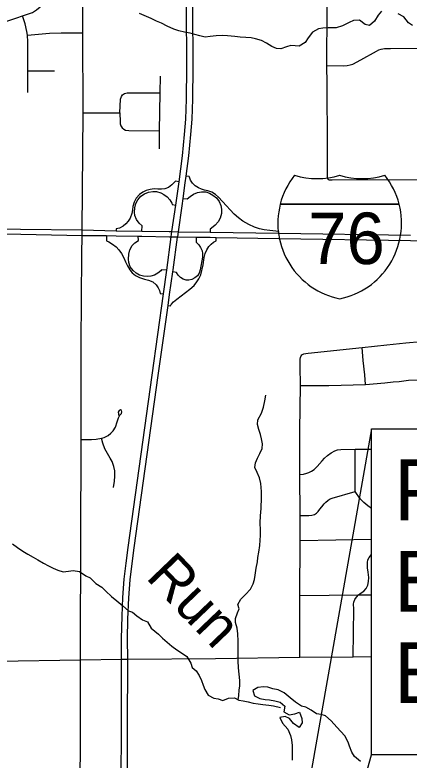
# Model space of a CAD drawing. Extents: x 0 to 34, y -5 to 22.
# Drawn here: x 4.93 to 5.836, y 18.894 to 20.607 of the extents above; entities that cross this region are included whole.
import ezdxf

# ---------------------------------------------------------------- set-up
doc = ezdxf.new("R2010")
doc.units = 0
for name, color, linetype in [('GM_X_City_Street', 7, 'Continuous'), ('GM_X_County_Road', 7, 'Continuous'), ('GM_X_Interchange_Ramps', 7, 'Continuous'), ('GM_X_Interstate_Location', 7, 'Continuous'), ('GM_X_Interstate_Route', 7, 'Continuous'), ('GM_X_Interstate_Shield', 7, 'Continuous'), ('GM_X_Major_Lake', 7, 'Continuous'), ('GM_X_Minor_River', 7, 'Continuous'), ('GM_X_Minor_River_Text', 7, 'Continuous'), ('GM_X_State_Route', 7, 'Continuous'), ('GM_X_US_Route', 7, 'Continuous'), ('SH_Text', 7, 'Continuous')]:
    doc.layers.add(name, color=color, linetype=linetype)

msp = doc.modelspace()

# ---------------------------------------------------------------- linework, layer by layer
at = {"layer": 'GM_X_City_Street'}
for p, q in [((4.9593, 20.478), (5.0206, 20.4778)), ((5.0864, 20.3819), (5.1712, 20.3819)), ((5.5849, 19.3988), (5.7495, 19.4019))]:
    msp.add_line(p, q, dxfattribs=at)
for points in [[(5.6498, 20.2289), (5.6484, 20.2315), (5.6479, 20.2348), (5.6479, 20.2379), (5.6477, 20.244), (5.6477, 20.3025), (5.6472, 20.4479), (5.6465, 20.4906), (5.6472, 20.6206), (5.6477, 20.672), (5.6468, 20.7866)], [(4.8885, 20.5848), (4.9344, 20.6), (4.9476, 20.6044), (4.9702, 20.6124), (4.9796, 20.618), (4.9877, 20.6248), (4.9924, 20.6298), (4.9967, 20.6362), (4.9993, 20.6421), (5.0014, 20.6488), (5.0033, 20.6559), (5.0038, 20.6625), (5.0036, 20.6684), (5.0029, 20.6767), (5.0019, 20.6831), (4.9993, 20.6954), (4.9904, 20.7209)], [(4.9593, 20.428), (4.9593, 20.478), (4.9598, 20.5273), (4.9595, 20.545), (4.9586, 20.5599), (4.9571, 20.5687), (4.9531, 20.5862), (4.9476, 20.6044)], [(4.9586, 20.5599), (4.9838, 20.5627), (5.0095, 20.5645), (5.0365, 20.5658), (5.0857, 20.5652)], [(5.6465, 20.4906), (5.6858, 20.4896), (5.6936, 20.4903), (5.7005, 20.4917), (5.706, 20.4934), (5.7244, 20.5031), (5.7607, 20.5235), (5.7663, 20.5266), (5.7711, 20.5282), (5.7751, 20.5287), (5.7787, 20.5292), (5.7931, 20.5296), (5.8765, 20.5299), (5.8895, 20.5301), (5.9001, 20.5314), (5.9267, 20.5365), (5.9347, 20.5372), (5.9437, 20.5398), (5.9539, 20.541), (5.9634, 20.542), (5.9747, 20.5434)], [(5.2624, 20.2987), (5.2624, 20.3404), (5.2633, 20.4278), (5.2645, 20.4662)], [(5.1712, 20.3819), (5.1724, 20.4129), (5.1748, 20.4188), (5.1771, 20.4226), (5.1814, 20.4257), (5.188, 20.4276), (5.2633, 20.4278)], [(5.1712, 20.3819), (5.1715, 20.3608), (5.1715, 20.3565), (5.1731, 20.352), (5.1762, 20.3473), (5.1798, 20.344), (5.1843, 20.3414), (5.1914, 20.3409), (5.2624, 20.3404)], [(5.6498, 20.2289), (5.6517, 20.2279), (5.6553, 20.2277), (5.6588, 20.2275), (5.8755, 20.2286), (5.8803, 20.2289), (5.8836, 20.2296), (5.8862, 20.2308)], [(5.5845, 19.1308), (5.5845, 19.2726), (5.5849, 19.3988), (5.5852, 19.4562), (5.5842, 19.5502), (5.5845, 19.6525), (5.5859, 19.755), (5.5854, 19.7995), (5.5849, 19.8085), (5.5854, 19.8152), (5.5861, 19.8194), (5.5876, 19.8232), (5.5894, 19.8256), (5.5935, 19.8275), (5.5982, 19.8284), (5.6034, 19.8291), (5.728, 19.8424), (5.7841, 19.8483), (5.8277, 19.8528), (5.8625, 19.8561)], [(5.7356, 19.7571), (5.7341, 19.7796), (5.7301, 19.8123), (5.728, 19.8424)], [(5.5859, 19.755), (5.6515, 19.755), (5.7356, 19.7571), (5.7801, 19.7612), (5.7986, 19.7631), (5.8125, 19.7642), (5.8341, 19.7671), (5.8537, 19.7683), (5.8696, 19.7695), (5.8888, 19.7699), (5.9099, 19.7702)], [(5.0824, 19.6307), (5.0938, 19.6309), (5.1059, 19.6309), (5.1163, 19.6314), (5.1286, 19.6338), (5.1348, 19.6357), (5.1442, 19.6402), (5.1506, 19.6456), (5.1554, 19.6508), (5.1606, 19.6589), (5.1648, 19.6712), (5.1679, 19.6804), (5.1712, 19.6868), (5.1745, 19.6906), (5.1753, 19.6946), (5.1745, 19.6975), (5.1722, 19.6989), (5.1691, 19.6975), (5.1672, 19.6939), (5.1684, 19.6854)], [(5.1565, 19.5208), (5.1587, 19.5355), (5.1596, 19.5469), (5.1594, 19.5589), (5.1575, 19.5691), (5.153, 19.58), (5.1487, 19.5878), (5.1423, 19.5985), (5.1367, 19.6094), (5.1319, 19.6224), (5.1286, 19.6338)], [(5.5842, 19.5502), (5.593, 19.5514), (5.6003, 19.5535), (5.6048, 19.5551), (5.611, 19.558), (5.6174, 19.562), (5.624, 19.5689), (5.6356, 19.5817), (5.6415, 19.5883), (5.6477, 19.594), (5.6567, 19.5999), (5.6652, 19.6046), (5.6711, 19.607), (5.6785, 19.6079), (5.7116, 19.6087), (5.7495, 19.6088)], [(5.7495, 19.4717), (5.7491, 19.472), (5.7405, 19.4784), (5.7315, 19.486), (5.724, 19.494), (5.7199, 19.4995), (5.7147, 19.5066), (5.7119, 19.5113), (5.7116, 19.5229), (5.7114, 19.5608), (5.7116, 19.6087)], [(5.5852, 19.4562), (5.6053, 19.4559), (5.6117, 19.4571), (5.6179, 19.4588), (5.6228, 19.4616), (5.6264, 19.4651), (5.6304, 19.4706), (5.6352, 19.4765), (5.6401, 19.4829), (5.6442, 19.4869), (5.6487, 19.491), (5.6529, 19.4936), (5.6584, 19.4957), (5.7119, 19.5113)], [(5.7071, 19.1315), (5.7086, 19.2421), (5.7081, 19.2523), (5.7088, 19.2572), (5.7105, 19.2631), (5.7145, 19.2686), (5.7192, 19.274), (5.7254, 19.2785), (5.7315, 19.2823), (5.737, 19.2887), (5.7405, 19.2963), (5.7424, 19.3046), (5.7429, 19.3136), (5.7417, 19.3261), (5.7403, 19.3361), (5.7396, 19.343), (5.7396, 19.3484), (5.741, 19.3541), (5.7439, 19.3598), (5.7495, 19.3668)], [(5.5845, 19.2726), (5.7192, 19.274), (5.7495, 19.274)]]:
    msp.add_lwpolyline(points, dxfattribs=at)
at = {"layer": 'GM_X_County_Road'}
msp.add_line((4.0094, 19.1079), (5.0808, 19.1246), dxfattribs=at)
for points in [[(5.0725, 17.9168), (5.0746, 18.0892), (5.0751, 18.1236), (5.0746, 18.1584), (5.076, 18.2214), (5.0763, 18.2257), (5.0765, 18.3047), (5.0777, 18.3384), (5.0777, 18.5427), (5.0793, 18.7403), (5.0805, 18.9401), (5.0808, 19.1246), (5.081, 19.4273), (5.0819, 19.5963), (5.0824, 19.6307), (5.0824, 19.8505), (5.0836, 20.0558), (5.0846, 20.0998), (5.0842, 20.1129), (5.0864, 20.3819), (5.0857, 20.5652), (5.085, 20.7499), (5.0856, 20.9)], [(5.189, 19.1257), (5.391, 19.1279), (5.5845, 19.1308), (5.7071, 19.1315), (5.7495, 19.1319)], [(5.0808, 19.1246), (5.1749, 19.126), (5.189, 19.1257)]]:
    msp.add_lwpolyline(points, dxfattribs=at)
at = {"layer": 'GM_X_Interchange_Ramps'}
for points in [[(5.5366, 20.105), (5.5366, 20.1092), (5.5152, 20.111), (5.5022, 20.1126), (5.4919, 20.1152), (5.4802, 20.1191), (5.467, 20.1248), (5.4534, 20.1324), (5.4432, 20.1406), (5.4339, 20.1484), (5.4071, 20.1776), (5.3974, 20.1877), (5.3905, 20.1937), (5.3821, 20.1989), (5.3733, 20.2022), (5.3655, 20.204), (5.3589, 20.2059), (5.3513, 20.209), (5.3443, 20.2138), (5.338, 20.2199), (5.3335, 20.227), (5.3311, 20.2334), (5.3306, 20.2353), (5.3232, 20.2363)], [(5.3073, 20.2231), (5.2985, 20.2245), (5.2969, 20.2222), (5.2905, 20.216), (5.283, 20.2103), (5.2745, 20.207), (5.2665, 20.2059), (5.2581, 20.2061), (5.2499, 20.2066), (5.2404, 20.2057), (5.2315, 20.2031), (5.2238, 20.1993), (5.2159, 20.1937), (5.2088, 20.1853), (5.2039, 20.1765), (5.2008, 20.1666), (5.1997, 20.1585), (5.1982, 20.1502), (5.1945, 20.1394), (5.1904, 20.1327), (5.1847, 20.1265), (5.1783, 20.1212), (5.1704, 20.1169), (5.1625, 20.1147), (5.1625, 20.1105)], [(5.2218, 20.1098), (5.2219, 20.1216), (5.2155, 20.1283), (5.2095, 20.1364), (5.2056, 20.1453), (5.2046, 20.153), (5.2053, 20.1634), (5.2077, 20.173), (5.212, 20.1818), (5.219, 20.19), (5.2273, 20.1955), (5.2367, 20.1996), (5.2466, 20.2011), (5.2553, 20.2011), (5.2649, 20.1979), (5.2724, 20.1942), (5.2798, 20.1883), (5.2859, 20.1818), (5.2903, 20.1742), (5.2913, 20.171), (5.2996, 20.1696)], [(5.3161, 20.1844), (5.3258, 20.1838), (5.3325, 20.1896), (5.3402, 20.1943), (5.349, 20.1983), (5.3585, 20.2003), (5.3684, 20.2), (5.3772, 20.197), (5.3849, 20.1921), (5.393, 20.186), (5.3991, 20.1776), (5.4027, 20.1688), (5.4044, 20.1602), (5.4043, 20.1499), (5.4016, 20.1398), (5.3969, 20.1313), (5.3902, 20.1232), (5.3817, 20.1164), (5.3781, 20.1145), (5.3782, 20.1076)], [(5.1405, 20.0994), (5.1405, 20.0875), (5.1458, 20.0851), (5.154, 20.08), (5.1622, 20.0736), (5.1686, 20.0665), (5.175, 20.0581), (5.1803, 20.0485), (5.184, 20.0393), (5.1883, 20.0297), (5.1936, 20.0208), (5.1993, 20.0139), (5.2071, 20.0077), (5.2164, 20.0034), (5.2276, 19.9993), (5.2368, 19.9972), (5.2464, 19.9931), (5.2542, 19.9867), (5.2587, 19.9798), (5.2619, 19.973), (5.2638, 19.9667), (5.2712, 19.9658)], [(5.2786, 20.0201), (5.2667, 20.0209), (5.2649, 20.0185), (5.2583, 20.013), (5.2505, 20.0084), (5.2425, 20.0059), (5.2347, 20.0052), (5.2256, 20.0059), (5.216, 20.0086), (5.2082, 20.013), (5.2013, 20.0194), (5.1949, 20.0276), (5.1915, 20.0375), (5.1908, 20.0455), (5.1915, 20.0567), (5.1936, 20.067), (5.1993, 20.0764), (5.2052, 20.0828), (5.2135, 20.088), (5.2134, 20.0983)], [(5.2817, 19.9387), (5.2874, 19.938), (5.2892, 19.9411), (5.2945, 19.9471), (5.3017, 19.9532), (5.3317, 19.9766), (5.3416, 19.9847), (5.3481, 19.993), (5.3526, 19.9999), (5.3568, 20.0096), (5.3625, 20.0323), (5.3649, 20.0492), (5.3672, 20.0583), (5.3707, 20.067), (5.3756, 20.0745), (5.3809, 20.0799), (5.3865, 20.0841), (5.392, 20.0874), (5.3921, 20.0954)], [(5.3463, 20.0962), (5.3461, 20.0843), (5.3526, 20.0782), (5.3564, 20.0718), (5.3601, 20.0645), (5.3607, 20.0587), (5.3606, 20.05), (5.3558, 20.0211), (5.3529, 20.0132), (5.349, 20.007), (5.3432, 20.0022), (5.3364, 19.9987), (5.3296, 19.9971), (5.3231, 19.997), (5.3163, 19.9994), (5.3105, 20.0031), (5.3047, 20.0087), (5.3014, 20.015), (5.2929, 20.0161)]]:
    msp.add_lwpolyline(points, dxfattribs=at)
at = {"layer": 'GM_X_Interstate_Route'}
for points in [[(4.0041, 20.2298), (4.0186, 20.2189), (4.0465, 20.1986), (4.0648, 20.1866), (4.0879, 20.1737), (4.1118, 20.1617), (4.1344, 20.1529), (4.1562, 20.1454), (4.1775, 20.1392), (4.2081, 20.1321), (4.2362, 20.1282), (4.2703, 20.1254), (4.3962, 20.1231), (4.6888, 20.1191), (4.9426, 20.1139), (5.0842, 20.1129), (5.1625, 20.1105), (5.2218, 20.1098), (5.2844, 20.109)], [(4.0044, 20.2122), (4.0164, 20.2056), (4.0328, 20.1936), (4.0497, 20.1825), (4.075, 20.1674), (4.1028, 20.1539), (4.1269, 20.1433), (4.1513, 20.1347), (4.1783, 20.1266), (4.2093, 20.1205), (4.2362, 20.116), (4.2648, 20.1139), (4.3858, 20.1115), (4.6045, 20.108), (4.9438, 20.1025), (5.0846, 20.0998), (5.1405, 20.0994)], [(5.2844, 20.109), (5.2906, 20.1089), (5.3056, 20.1084), (5.3782, 20.1076), (5.5366, 20.105), (5.8389, 20.1002)], [(5.1405, 20.0994), (5.1625, 20.0991), (5.2134, 20.0983)], [(5.2134, 20.0983), (5.2217, 20.098), (5.2848, 20.0968)], [(5.2848, 20.0968), (5.2888, 20.0967), (5.3039, 20.0966), (5.3463, 20.0962)], [(5.3463, 20.0962), (5.3782, 20.0955), (5.3921, 20.0954)], [(5.3921, 20.0954), (5.5364, 20.093), (5.8387, 20.0883), (6.084, 20.0843), (6.2084, 20.0822), (6.4872, 20.0779), (6.4934, 20.078)]]:
    msp.add_lwpolyline(points, dxfattribs=at)
at = {"layer": 'GM_X_Interstate_Shield'}
for p, q in [((5.5394, 20.1716), (5.8127, 20.1716)), ((5.8127, 20.1716), (5.5394, 20.1716)), ((5.8127, 20.1716), (5.5394, 20.1716))]:
    msp.add_line(p, q, dxfattribs=at)
for centre, start, end in [((5.7116, 20.1281), 141.669, 165.8066), ((5.6242, 20.408), 253.0091, 286.9909), ((5.7279, 20.408), 253.0091, 286.9909), ((5.6405, 20.1281), 14.1934, 38.331), ((5.7116, 20.1281), 165.8066, 258.463), ((5.6405, 20.1281), 281.537, 14.1934)]:
    msp.add_arc(centre, 0.1776, start, end, dxfattribs=at)
at = {"layer": 'GM_X_Major_Lake'}
for points in [[(5.5113, 19.0618), (5.5011, 19.0625), (5.4882, 19.0609), (5.4765, 19.0544), (5.48, 19.0419), (5.4925, 19.0355), (5.505, 19.0337), (5.5145, 19.033), (5.5274, 19.0304), (5.5396, 19.0274), (5.5499, 19.0183), (5.548, 19.0054), (5.5598, 18.9983), (5.5727, 19.0006), (5.584, 19.0045), (5.5894, 18.9897), (5.5902, 18.9794), (5.5827, 18.9687), (5.5701, 18.9782), (5.5606, 18.9895), (5.5507, 18.9944), (5.5386, 18.9924), (5.5444, 18.9788), (5.5566, 18.9655), (5.5627, 18.9504), (5.5654, 18.9405), (5.5666, 18.9276), (5.5667, 18.9177), (5.5671, 18.9078), (5.5671, 18.8941)], [(5.7241, 18.8909), (5.7104, 18.9022), (5.7043, 18.912), (5.6985, 18.9261), (5.6954, 18.9355), (5.6878, 18.9499), (5.6786, 18.9602), (5.6695, 18.97), (5.6565, 18.984), (5.6436, 18.9961), (5.6337, 18.9991), (5.6231, 19.0005), (5.6106, 19.0088), (5.5984, 19.016), (5.5881, 19.0182), (5.5748, 19.0269), (5.5619, 19.0374), (5.5486, 19.0488), (5.5349, 19.0555), (5.5224, 19.0581), (5.5113, 19.0618)]]:
    msp.add_lwpolyline(points, dxfattribs=at)
at = {"layer": 'GM_X_Minor_River'}
for points in [[(5.7724, 20.6152), (5.7645, 20.6057), (5.7562, 20.5919), (5.7449, 20.582), (5.7346, 20.5849), (5.7217, 20.5948), (5.708, 20.5939), (5.6975, 20.5889), (5.6823, 20.5812), (5.6683, 20.577), (5.6494, 20.5769), (5.6376, 20.576), (5.6274, 20.5744), (5.6138, 20.5668), (5.604, 20.5538), (5.5968, 20.5431), (5.5829, 20.5346), (5.5734, 20.5357), (5.5635, 20.5364), (5.5537, 20.533), (5.5412, 20.5287), (5.5306, 20.5298), (5.5203, 20.5339), (5.5081, 20.5414), (5.4964, 20.5475), (5.4827, 20.5516), (5.4725, 20.5538), (5.4603, 20.5548), (5.4474, 20.5555), (5.4353, 20.557), (5.4182, 20.5584), (5.4076, 20.5591), (5.3921, 20.5586), (5.3788, 20.5567), (5.3671, 20.5558), (5.3545, 20.5584), (5.3435, 20.5618), (5.3325, 20.5644), (5.3192, 20.5669), (5.3067, 20.5699), (5.2949, 20.5736), (5.2794, 20.5808), (5.2664, 20.5879), (5.2551, 20.5924), (5.2429, 20.5984), (5.2266, 20.6052), (5.2163, 20.6097)], [(5.8434, 20.5822), (5.8339, 20.5882), (5.8232, 20.6022), (5.8107, 20.609)], [(5.4425, 19.033), (5.444, 19.0428), (5.445, 19.055), (5.4465, 19.0645), (5.4465, 19.0771), (5.4449, 19.0915), (5.4437, 19.1059), (5.4428, 19.1219), (5.4427, 19.1386), (5.443, 19.1569), (5.443, 19.1671), (5.4421, 19.1842), (5.4405, 19.1972), (5.4367, 19.2101), (5.4366, 19.2199), (5.4415, 19.2325), (5.4449, 19.242), (5.4418, 19.2519), (5.4486, 19.2641), (5.4595, 19.2744), (5.4712, 19.2871), (5.4772, 19.2993), (5.4802, 19.3088), (5.4816, 19.3191), (5.4842, 19.335), (5.4872, 19.3495), (5.4883, 19.3594), (5.4901, 19.3719), (5.4927, 19.3875), (5.4937, 19.3997), (5.4941, 19.4104), (5.494, 19.4222), (5.4936, 19.4396), (5.4938, 19.4556), (5.4953, 19.4727), (5.4967, 19.4978), (5.4966, 19.5115), (5.495, 19.5294), (5.4919, 19.543), (5.4862, 19.5552), (5.4808, 19.5665), (5.4826, 19.5772), (5.4875, 19.5883), (5.4928, 19.5985), (5.4976, 19.61), (5.4987, 19.6206), (5.4968, 19.6328), (5.4941, 19.6423), (5.4902, 19.654), (5.4875, 19.665), (5.4882, 19.6757), (5.4965, 19.6917), (5.5013, 19.705), (5.5039, 19.7195), (5.5061, 19.7328)], [(4.9244, 19.3915), (4.9358, 19.3828), (4.9484, 19.3741), (4.9598, 19.3673), (4.972, 19.3602), (4.9826, 19.3546), (4.9959, 19.347), (5.0069, 19.3406), (5.018, 19.335), (5.0286, 19.3305), (5.0407, 19.3271), (5.0529, 19.328), (5.0639, 19.3296), (5.0783, 19.3277), (5.0931, 19.3176), (5.1026, 19.3127), (5.1156, 19.2998), (5.1296, 19.2912), (5.1391, 19.2821), (5.1517, 19.27), (5.1639, 19.2598), (5.1776, 19.2485), (5.1909, 19.2372), (5.2004, 19.2342), (5.2103, 19.2255), (5.2232, 19.2164), (5.2346, 19.2116), (5.2427, 19.1975), (5.2594, 19.1832), (5.2693, 19.1741), (5.2796, 19.1654), (5.2903, 19.156), (5.3021, 19.1477), (5.315, 19.139), (5.3245, 19.1322), (5.3341, 19.1171), (5.3368, 19.1072), (5.3463, 19.0989), (5.3535, 19.0887), (5.3585, 19.0769), (5.3624, 19.0667), (5.3662, 19.0561), (5.3738, 19.0436), (5.3871, 19.0364), (5.3966, 19.0346), (5.4076, 19.0312), (5.4205, 19.0366), (5.4345, 19.0374), (5.444, 19.0322), (5.4543, 19.03), (5.4657, 19.0277), (5.477, 19.0251), (5.4884, 19.0237), (5.4998, 19.0219), (5.5135, 19.0204), (5.5237, 19.019), (5.5404, 19.0149)]]:
    msp.add_lwpolyline(points, dxfattribs=at)
at = {"layer": 'GM_X_State_Route'}
for points in [[(5.3161, 20.1844), (5.3211, 20.2209), (5.3232, 20.2363), (5.3297, 20.2827), (5.3344, 20.3316), (5.3371, 20.3668), (5.3389, 20.413), (5.3392, 20.4859), (5.3389, 20.6282), (5.3386, 20.6384)], [(5.1736, 18.7198), (5.1747, 18.9685), (5.1749, 19.126), (5.1749, 19.1738), (5.176, 19.2246), (5.1781, 19.268), (5.181, 19.3096), (5.1852, 19.347), (5.1902, 19.3828), (5.2455, 19.7789), (5.2712, 19.9658), (5.2786, 20.0201), (5.2888, 20.0967), (5.2906, 20.1089), (5.2996, 20.1696), (5.3073, 20.2231), (5.315, 20.2827), (5.3197, 20.3315), (5.3224, 20.3668), (5.3242, 20.413), (5.3245, 20.4859), (5.3242, 20.6281)], [(5.3038, 20.0956), (5.3039, 20.0966), (5.3056, 20.1084), (5.314, 20.1682), (5.3161, 20.1844)], [(5.1874, 18.7186), (5.1885, 18.9673), (5.189, 19.1257), (5.1888, 19.1726), (5.1891, 19.2179), (5.1919, 19.2668), (5.1948, 19.3084), (5.199, 19.3458), (5.204, 19.3816), (5.2593, 19.7777), (5.2817, 19.9387), (5.2853, 19.964), (5.2929, 20.0161), (5.2932, 20.0206), (5.3038, 20.0956)]]:
    msp.add_lwpolyline(points, dxfattribs=at)
at = {"layer": 'GM_X_US_Route'}
for points in [[(4.0044, 20.2122), (4.0164, 20.2056), (4.0328, 20.1936), (4.0497, 20.1825), (4.075, 20.1674), (4.1028, 20.1539), (4.1269, 20.1433), (4.1513, 20.1347), (4.1783, 20.1266), (4.2093, 20.1205), (4.2362, 20.116), (4.2648, 20.1139), (4.3858, 20.1115), (4.6045, 20.108), (4.9438, 20.1025), (5.0846, 20.0998), (5.1405, 20.0994)], [(5.1405, 20.0994), (5.1625, 20.0991), (5.2134, 20.0983)], [(5.2134, 20.0983), (5.2217, 20.098), (5.2848, 20.0968)], [(5.2848, 20.0968), (5.2888, 20.0967), (5.3039, 20.0966), (5.3463, 20.0962)], [(5.3463, 20.0962), (5.3782, 20.0955), (5.3921, 20.0954)], [(5.3921, 20.0954), (5.5364, 20.093), (5.8387, 20.0883), (6.084, 20.0843), (6.2084, 20.0822), (6.4872, 20.0779), (6.4934, 20.078)]]:
    msp.add_lwpolyline(points, dxfattribs=at)
at = {"layer": 'SH_Text'}
for points in [[(5.7495, 19.6552), (5.3906, 17.6203), (5.7495, 18.9062)], [(5.7495, 19.6552), (8.7592, 19.6552), (8.7592, 18.9062), (5.7495, 18.9062)]]:
    msp.add_lwpolyline(points, close=True, dxfattribs=at)

# ---------------------------------------------------------------- texts
at = {"layer": 'GM_X_Interstate_Location'}
for s in ['-', '.', ',']:
    msp.add_text(s, height=0.000189, dxfattribs=at).set_placement((5.676, 20.0961))
msp.add_text('76', height=0.000189, rotation=0, dxfattribs=at).set_placement((5.6373, 20.0569))
at = {"layer": 'GM_X_Interstate_Shield'}
msp.add_text('76', height=0.11837, dxfattribs=at).set_placement((5.6037, 20.034))
at = {"layer": 'GM_X_Minor_River_Text'}
msp.add_text('Run', height=0.09474, rotation=313.7861, dxfattribs=at).set_placement((5.2284, 19.3133))
at = {"layer": 'SH_Text'}
for s, p in [('PROJECT LOCATION', (5.8006, 19.445)), ('BEGIN PROJECT - STA. 502+05.25', (5.8006, 19.235)), ('END PROJECT - STA. 504+93.75', (5.8006, 19.025))]:
    msp.add_text(s, height=0.14, dxfattribs=at).set_placement(p)

doc.saveas('drawing.dxf')
